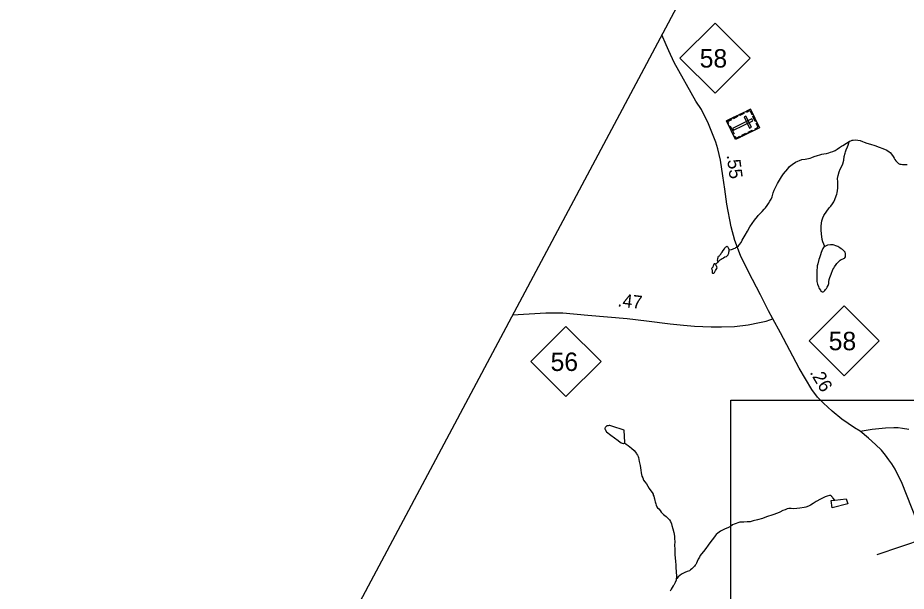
# Model space of a CAD drawing. Extents: x 2220236 to 2384410, y 720751 to 894131.
# Drawn here: x 2267666 to 2276098, y 852462 to 857907 of the extents above; entities that cross this region are included whole.
import ezdxf

# ---------------------------------------------------------------- set-up
doc = ezdxf.new("R2010")
doc.units = 0
for name, color, linetype in [('Exist Boundary Political CountyLine', 7, 'Continuous'), ('Exist Cultural Cemetery CELL', 7, 'Continuous'), ('Exist Hydrographic Creek Single Shore', 7, 'Continuous'), ('Exist Hydrographic Misc Water Feature', 7, 'Continuous'), ('Exist Hydrographic Pond Under 1500 Sq Ft', 7, 'Continuous'), ('Exist Road Non-System Type 51', 7, 'Continuous'), ('Exist Road Primary NC Attributed', 7, 'Continuous'), ('Exist Road Primary NC Service Mileage Hundredths English Label', 7, 'Continuous'), ('Exist Road Primary NC Shield CELL', 7, 'Continuous'), ('Exist Road Primary NC Shield Number Label', 7, 'Continuous'), ('Exist Road Secondary Type 51 Attributed', 7, 'Continuous'), ('Map Preparation Inset Cut Line', 7, 'Continuous')]:
    doc.layers.add(name, color=color, linetype=linetype)

msp = doc.modelspace()

# ---------------------------------------------------------------- linework, layer by layer
at = {"layer": 'Exist Boundary Political CountyLine'}
msp.add_lwpolyline([(2293117.8, 894131.3), (2291903.9, 891776.4), (2258821.6, 829664.6), (2255410.5, 823324), (2242088.6, 797598.7), (2231459.6, 775980.5), (2225010.8, 762953.2), (2220575.6, 753519.5)], dxfattribs=at)
at = {"layer": 'Exist Cultural Cemetery CELL'}
for points in [[(2274619.4, 857039.8), (2274707, 856861), (2274478.3, 856749.1), (2274390.7, 856927.9)], [(2274453.5, 856958.7), (2274492.4, 856977.7), (2274497.4, 856967.5), (2274458.5, 856948.4)], [(2274513.9, 856988.2), (2274552.8, 857007.2), (2274557.8, 856997), (2274518.9, 856978)], [(2274576.2, 856973.3), (2274559.5, 856965), (2274611.2, 856859.3), (2274628, 856867.5)], [(2274580.5, 857020.8), (2274585.5, 857010.6), (2274614.4, 857024.7), (2274632.2, 856988.3), (2274642.2, 856993.2), (2274619.4, 857039.8)], [(2274652, 856973.3), (2274674.8, 856926.7), (2274664.5, 856921.7), (2274641.7, 856968.3)], [(2274405.3, 856898.2), (2274415.6, 856903.2), (2274406, 856923), (2274442.3, 856940.8), (2274437.4, 856950.8), (2274390.7, 856927.9)], [(2274641, 856929), (2274632.8, 856945.8), (2274450.7, 856856.6), (2274458.9, 856839.9)], [(2274668, 856841.9), (2274663.1, 856852.1), (2274692, 856866.2), (2274674.1, 856902.7), (2274684.1, 856907.6), (2274706.9, 856860.9)], [(2274426.3, 856881.3), (2274463.6, 856805.1), (2274453.4, 856800.1), (2274416.1, 856876.3)], [(2274538.2, 856791), (2274577.1, 856810.1), (2274582.1, 856799.9), (2274543.2, 856780.8)], [(2274597.4, 856820), (2274636.3, 856839.1), (2274641.3, 856828.8), (2274602.4, 856809.8)], [(2274463.7, 856778.8), (2274474, 856783.9), (2274483.7, 856764.1), (2274520, 856781.9), (2274524.9, 856771.9), (2274478.3, 856749.1)]]:
    msp.add_lwpolyline(points, close=True, dxfattribs=at)
at = {"layer": 'Exist Hydrographic Creek Single Shore'}
for points in [[(2273423.5, 853869.2), (2273441.6, 853857.3), (2273459.1, 853845.5), (2273491.3, 853819.6), (2273516.2, 853798.4), (2273528.3, 853782.7), (2273536.3, 853771.1), (2273538.5, 853766.8), (2273546.4, 853752.8), (2273552.7, 853741.2), (2273556.7, 853731.3), (2273564.8, 853692.4), (2273571.6, 853654.5), (2273577.9, 853611.1), (2273583.9, 853584.8), (2273590.2, 853555.1), (2273596.7, 853536.9), (2273604.8, 853517.1), (2273618.8, 853499.4), (2273632.9, 853481.1), (2273659.5, 853435.6), (2273675.5, 853415.6), (2273687.6, 853399.6), (2273696.1, 853382.3), (2273697.9, 853374.1), (2273702, 853364.2), (2273706.3, 853350), (2273710.3, 853338.4), (2273712.2, 853322), (2273716.6, 853310.4), (2273718.4, 853300.5), (2273720.8, 853290), (2273724.5, 853278.4), (2273730.7, 853264.2), (2273739, 853252.5), (2273749, 853242.5), (2273763.1, 853226.8), (2273773.6, 853212.5), (2273785.5, 853199.1), (2273795.4, 853189.1), (2273807.7, 853180.6), (2273820.3, 853171.5), (2273839.9, 853153), (2273846, 853147), (2273851.8, 853139.7), (2273860.6, 853123.7), (2273869.1, 853103.2), (2273874.3, 853085.7), (2273882.8, 853055.4), (2273891, 853019.8), (2273897.4, 852983.6), (2273899.6, 852961.6), (2273901.9, 852929.4), (2273898.3, 852897.6), (2273900.4, 852859.9), (2273900.7, 852826.1), (2273903, 852808), (2273907.6, 852748.2), (2273910.1, 852709.4), (2273912.1, 852677.6), (2273914.2, 852656.2), (2273914.5, 852635.5), (2273916.7, 852615.8), (2273916.9, 852593.8), (2273915, 852582.4), (2273914.6, 852577.5)], [(2273914.6, 852577.5), (2273913.1, 852567.7), (2273905.7, 852543.9), (2273893.4, 852519.5), (2273887.6, 852511.5), (2273875.5, 852497.9), (2273866, 852481.7), (2273856.4, 852461.3)]]:
    msp.add_lwpolyline(points, dxfattribs=at)
at = {"layer": 'Exist Hydrographic Misc Water Feature'}
for points in [[(2274413.8, 855703.5), (2274439.4, 855706.2), (2274449.3, 855710.3), (2274461.2, 855714.9), (2274473.5, 855720.3), (2274481.5, 855725), (2274493.1, 855733), (2274507.1, 855742.5), (2274517.1, 855753.2), (2274530.7, 855773.2), (2274540.6, 855793.7), (2274550.5, 855811.5), (2274568.2, 855843.9), (2274590, 855881.9), (2274613.5, 855921.7), (2274635.1, 855952.4), (2274657.1, 855984.8), (2274686.4, 856020.9), (2274692.4, 856029), (2274730.3, 856066.9), (2274750.1, 856089.4), (2274761.8, 856101.3), (2274779.7, 856123.9), (2274791.5, 856141.7), (2274803.2, 856163.8), (2274814.7, 856183.9), (2274824.7, 856206), (2274836.3, 856244.1), (2274846, 856268.5), (2274858.1, 856296.1), (2274877.5, 856334.4), (2274895.6, 856364.2), (2274914.9, 856395), (2274934.5, 856423.4), (2274974.2, 856473.5), (2274991.4, 856492.8), (2275014.1, 856512), (2275045.7, 856534.3), (2275067.9, 856544.3), (2275085.4, 856552.2), (2275108.5, 856559.2), (2275139.5, 856563.5), (2275171.4, 856569.4), (2275187.2, 856573), (2275203.1, 856579.2), (2275225.2, 856588), (2275255, 856597.8), (2275276.7, 856604), (2275296.9, 856610.1), (2275317, 856614.6), (2275340.7, 856619), (2275362.5, 856625.1), (2275378.6, 856629.1), (2275402.1, 856635.8), (2275424.5, 856645.2), (2275442.5, 856657.9), (2275466.1, 856673.8), (2275484.1, 856685.9), (2275495.8, 856694.5), (2275530, 856716.8), (2275539.6, 856722.5), (2275559.9, 856733.5)], [(2275325.6, 855735.4), (2275306.5, 855778.4), (2275300.1, 855802.5), (2275293.6, 855854.1), (2275291.4, 855890.2), (2275291.3, 855930.6), (2275296.5, 855978), (2275306, 856007.4), (2275316.3, 856030.1), (2275343.7, 856070.5), (2275359.6, 856093.2), (2275369.4, 856105.1), (2275381.4, 856117.3), (2275398.3, 856138.3), (2275410.8, 856159.3), (2275420.8, 856179.5), (2275424.6, 856189.2), (2275438.3, 856231.6), (2275442.1, 856244), (2275446.8, 856265.9), (2275449.6, 856289.7), (2275449.4, 856325.8), (2275447.3, 856349.5), (2275447, 856381.6), (2275450.8, 856409.4), (2275460.4, 856443.7), (2275472.1, 856469.7), (2275483.7, 856492.4), (2275497.7, 856520), (2275505.3, 856554.3), (2275509, 856588.6), (2275516.9, 856621.3), (2275521.7, 856634.3), (2275528.3, 856652.2), (2275539.1, 856679.8), (2275546, 856698.4), (2275553.7, 856718.9), (2275559.9, 856733.5)], [(2275559.9, 856733.5), (2275573.1, 856738.8), (2275585, 856742.9), (2275595.2, 856744.9), (2275615.9, 856747.1), (2275637.5, 856745.7), (2275661.7, 856739.6), (2275681.9, 856731.7), (2275699.7, 856724.1), (2275723.5, 856716), (2275759.7, 856706.4), (2275799.8, 856694.8), (2275841.8, 856679.1), (2275875, 856665.3), (2275912.3, 856648.1), (2275936.3, 856633.9), (2275946.3, 856626.1), (2275958.5, 856612.1), (2275972.5, 856590.5), (2275982.9, 856572.9), (2275990.9, 856560.6), (2276000.1, 856547.9), (2276011, 856534.6), (2276023.6, 856522.8), (2276037.5, 856517), (2276050.6, 856515.1), (2276063.1, 856513.8), (2276077.5, 856513.5), (2276097.5, 856514.1), (2276105.4, 856513.9)], [(2274315.4, 855595.6), (2274307.6, 855583.7), (2274288.5, 855564.4)], [(2275420.9, 853327.5), (2275401.7, 853349.2), (2275397.5, 853353.6), (2275391.4, 853359.3), (2275387.2, 853365.3), (2275383.4, 853369.3), (2275377.2, 853371), (2275369.3, 853371.2), (2275347.2, 853364.5), (2275329.1, 853358.9), (2275285.3, 853336.2), (2275241.9, 853314.2), (2275215.9, 853295.7), (2275190.3, 853279.2), (2275170.4, 853268.7), (2275146, 853261), (2275130.5, 853256.4), (2275088.3, 853250.1), (2275058.4, 853246.5), (2275030.5, 853243.8), (2275006.3, 853245.9), (2274984.6, 853245.7), (2274968.5, 853243.4), (2274948.6, 853235), (2274926.8, 853227.2), (2274899, 853213), (2274874.8, 853202.7), (2274833.2, 853188.2), (2274773.1, 853168.1), (2274733.4, 853153.2), (2274684.9, 853139.4), (2274646, 853128.7), (2274615.7, 853122.2), (2274589.7, 853120.1), (2274557.8, 853117.5), (2274537.8, 853117.2), (2274519.8, 853116), (2274465.9, 853099), (2274450, 853091.2), (2274430.1, 853076.8), (2274404.5, 853064.2), (2274378.4, 853053.9), (2274336.7, 853033.5), (2274310, 853014.4), (2274295, 853001.6), (2274283.9, 852987), (2274267.4, 852965.4), (2274243.7, 852933.7), (2274218.1, 852898.2), (2274196.1, 852868.5), (2274174.5, 852838.4), (2274156.4, 852817.5), (2274142.9, 852799.7), (2274135.1, 852786.1), (2274123.2, 852765.7), (2274113.5, 852743.9), (2274107.3, 852729.3), (2274099.8, 852715.3), (2274095.8, 852709.8), (2274088, 852699.2), (2274082, 852693.7), (2274071.9, 852683.1), (2274064.2, 852675.1), (2274052.2, 852664.8), (2274040.2, 852656.9), (2274018.4, 852649.1), (2273996.5, 852638.8), (2273966.7, 852622.3), (2273948.7, 852610.2), (2273935, 852598.4), (2273920.9, 852583.9), (2273914.6, 852577.5)]]:
    msp.add_lwpolyline(points, dxfattribs=at)
at = {"layer": 'Exist Hydrographic Pond Under 1500 Sq Ft'}
for points in [[(2274315.4, 855595.6), (2274310.5, 855593.4), (2274308.8, 855593.5), (2274308.5, 855595.1), (2274308.4, 855603.3), (2274310.4, 855621.3), (2274312.2, 855629.5), (2274314.3, 855637.6), (2274316.1, 855641.5), (2274324.4, 855647.3), (2274330.4, 855652.1), (2274334.4, 855657.6), (2274338.2, 855663.4), (2274342.3, 855671.5), (2274345.6, 855674.7), (2274351.3, 855681.8), (2274362.1, 855696.3), (2274372, 855712.5), (2274377.4, 855721.6), (2274383.5, 855728), (2274389.1, 855732.8), (2274393.1, 855736), (2274397.8, 855737.6), (2274401, 855735.9), (2274405.5, 855729.9), (2274409, 855724.2), (2274412.1, 855716), (2274413.5, 855708.4), (2274413.8, 855703.5)], [(2275325.6, 855735.4), (2275312.9, 855724.2), (2275306.8, 855716.1), (2275297.2, 855694.3), (2275291.3, 855678), (2275283.6, 855655.9), (2275277.7, 855638), (2275273.8, 855625.9), (2275269.9, 855611.9), (2275258.5, 855569.5), (2275254.2, 855549.9), (2275252.6, 855536.2), (2275250.8, 855511.6), (2275248.8, 855495.9), (2275249, 855475.5), (2275248.8, 855446), (2275249, 855425.4), (2275249.8, 855401.7), (2275251.9, 855390.2), (2275256.2, 855376), (2275264.6, 855353.9), (2275268.6, 855343.9), (2275272.4, 855335.7), (2275282.9, 855319.7), (2275288.3, 855311.4), (2275294.1, 855306.3), (2275299.9, 855304.6), (2275308.5, 855305.4), (2275316.1, 855307.5), (2275324.4, 855315.6), (2275332.5, 855326.2), (2275341, 855337.5), (2275348.4, 855348.8), (2275358.3, 855365), (2275362.2, 855383), (2275363.9, 855398.4), (2275365.7, 855420.6), (2275373.3, 855440.8), (2275385.1, 855472.7), (2275402.7, 855515), (2275410.9, 855529.6), (2275418.4, 855543.2), (2275432.3, 855565.2), (2275440, 855573.3), (2275459.8, 855593.2), (2275471.8, 855603.8), (2275481.8, 855610.1), (2275500, 855617.9), (2275503.6, 855620.2), (2275511.6, 855624.3), (2275515.6, 855628.1), (2275520.7, 855637.2), (2275522.3, 855648.6), (2275521.3, 855665.1), (2275517.3, 855679.9), (2275513.2, 855688.2), (2275503.3, 855698.2), (2275492.9, 855705.7), (2275481, 855714.1), (2275466.7, 855723.6), (2275448.6, 855733.8), (2275440.8, 855737.2), (2275404.6, 855749.5), (2275390.9, 855751.4), (2275378.7, 855750.7), (2275350.8, 855746.3), (2275338.6, 855742.6), (2275325.6, 855735.4)], [(2274413.8, 855703.5), (2274413.7, 855697.9), (2274413.1, 855687.1), (2274411.6, 855678.3), (2274410.1, 855668.5), (2274405.9, 855656.1), (2274403.9, 855652.2), (2274398.1, 855645.7), (2274388.1, 855637.7), (2274376.2, 855632.1), (2274362.6, 855623.5), (2274352.6, 855617.8), (2274341.6, 855609.9), (2274330.4, 855603.5), (2274326, 855601.3), (2274322.7, 855599.7), (2274315.4, 855595.6)], [(2274288.5, 855564.4), (2274285, 855569.4), (2274280.8, 855571.1), (2274276.5, 855570.2), (2274272.8, 855567), (2274268.7, 855558.9), (2274267, 855552.4), (2274265.2, 855546.8), (2274263.2, 855542.6), (2274261.1, 855538.7), (2274258.4, 855534.5), (2274253, 855529), (2274251.3, 855524.8), (2274251.6, 855520.9), (2274253.4, 855514.9), (2274255.3, 855510.9), (2274256.8, 855506), (2274257.4, 855501.1), (2274256, 855496.8), (2274255.6, 855492.9), (2274255.8, 855488.6), (2274257, 855484.7), (2274259.9, 855482), (2274265.5, 855481.2), (2274271.8, 855482.7), (2274277.8, 855489.2), (2274281.9, 855495.6), (2274287, 855505.4), (2274293.4, 855515.7), (2274299.2, 855524.8), (2274301.2, 855528.7), (2274303.3, 855532.9), (2274301.1, 855539.5), (2274299.3, 855545.1), (2274295.2, 855551.8), (2274290.7, 855559.4), (2274289.8, 855561.1), (2274288.5, 855564.4)], [(2273423.5, 853869.2), (2273427.5, 853873.4), (2273422.4, 853991.5), (2273304.1, 854028.4), (2273284.2, 854034.4), (2273278.3, 854034.6), (2273270.1, 854033.1), (2273257.6, 854031.1), (2273250.3, 854026.3), (2273246.3, 854023.1), (2273244.3, 854019.9), (2273240.2, 854014), (2273238.5, 854009.1), (2273238.4, 854004.2), (2273242.4, 853995.9), (2273252.5, 853976.1), (2273295.2, 853944), (2273363.3, 853893.4), (2273383.3, 853877.6), (2273391.4, 853871.5), (2273397.3, 853869.7), (2273403.4, 853867.3), (2273413.6, 853865.5), (2273423.5, 853869.2)], [(2275420.9, 853327.5), (2275527.4, 853340), (2275544.1, 853290.5), (2275396.4, 853253.6), (2275385.7, 853323.3), (2275420.9, 853327.5)]]:
    msp.add_lwpolyline(points, dxfattribs=at)
at = {"layer": 'Exist Road Non-System Type 51'}
msp.add_line((2276267.9, 852958.3), (2275819.2, 852808.1), dxfattribs=at)
at = {"layer": 'Exist Road Primary NC Attributed'}
for points in [[(2274832.5, 855048.4), (2274789.9, 855125.3), (2274714.6, 855276.7), (2274639.2, 855421.9), (2274575.5, 855543.5), (2274523.6, 855650.2), (2274471.8, 855791), (2274437.7, 855922.9), (2274394.7, 856136.4), (2274377, 856280.2), (2274356.2, 856406.2), (2274336.2, 856554.4), (2274311, 856661.1), (2274291.8, 856724.9), (2274270.5, 856771.9), (2274246, 856837.6), (2274221.5, 856899.3), (2274154.3, 857034.7), (2274101.6, 857116.1), (2273896.3, 857481.9), (2273845.6, 857592.9), (2273820.6, 857651), (2273777.9, 857745)], [(2272362.2, 855087.1), (2272678.5, 855106.2), (2272837.8, 855104.7), (2273077.8, 855083.9), (2273451.1, 855049.8), (2273633.3, 855029.1), (2273858.5, 855000.9), (2273982.8, 854986.6), (2274088.8, 854977.6), (2274168, 854974.1), (2274247.4, 854971.7), (2274346, 854972.2), (2274469.5, 854976.4), (2274599.3, 854989.7), (2274705.8, 855012.8), (2274769.5, 855026.1), (2274802.8, 855038), (2274832.5, 855048.4)], [(2275662.1, 853981.1), (2275606.5, 854013.7), (2275547.2, 854053.7), (2275488, 854096.7), (2275394.7, 854172.3), (2275313.2, 854246.4), (2275256.9, 854304.2), (2275203.6, 854376.9), (2275082.1, 854579.9), (2274905.1, 854915), (2274832.5, 855048.4)], [(2276195.4, 853139.1), (2276058.3, 853483), (2275991.7, 853619.4), (2275962, 853672.8), (2275932.7, 853710.7), (2275902.2, 853752.4), (2275861.8, 853802), (2275805.3, 853855.5), (2275738.8, 853914.9), (2275662.1, 853981.1)]]:
    msp.add_lwpolyline(points, dxfattribs=at)
at = {"layer": 'Exist Road Primary NC Shield CELL'}
for points in [[(2273950.8, 857523.2), (2274283.8, 857856.2), (2274616.8, 857523.2), (2274283.8, 857190.2)], [(2275175.4, 854839.4), (2275508.4, 855172.4), (2275841.4, 854839.4), (2275508.4, 854506.4)], [(2272536, 854642.7), (2272869, 854975.7), (2273202, 854642.7), (2272869, 854309.7)]]:
    msp.add_lwpolyline(points, close=True, dxfattribs=at)
at = {"layer": 'Exist Road Secondary Type 51 Attributed'}
msp.add_lwpolyline([(2275662.1, 853981.1), (2275774.6, 854000.4), (2275900.6, 854012.2), (2275980.6, 854015.2), (2276020.6, 854015.2), (2276063.5, 854010.7), (2276122.8, 853998.9)], dxfattribs=at)
at = {"layer": 'Map Preparation Inset Cut Line'}
msp.add_lwpolyline([(2274432.1, 854276.6), (2281957.8, 854276.6), (2281957.8, 846853.3), (2274432.1, 846853.3), (2274432.1, 854276.6)], dxfattribs=at)
msp.add_lwpolyline([(2274432.1, 854276.6), (2281957.8, 854276.6), (2281957.8, 846853.3), (2274432.1, 846853.3), (2274432.1, 854276.6)], dxfattribs=at)

# ---------------------------------------------------------------- texts
at = {"layer": 'Exist Road Primary NC Service Mileage Hundredths English Label'}
for s, rotation, p in [('.55', 277.68377, (2274393, 856600.8)), ('.47', 353.5023, (2273354.6, 855167.1)), ('.26', 300.88617, (2275178.9, 854539.8))]:
    msp.add_text(s, height=125, rotation=rotation, dxfattribs=at).set_placement(p)
at = {"layer": 'Exist Road Primary NC Shield Number Label'}
for s, p in [('58', (2274138, 857433.5)), ('58', (2275362.5, 854749.7)), ('56', (2272723.1, 854553))]:
    msp.add_text(s, height=175, dxfattribs=at).set_placement(p)

doc.saveas('drawing.dxf')
